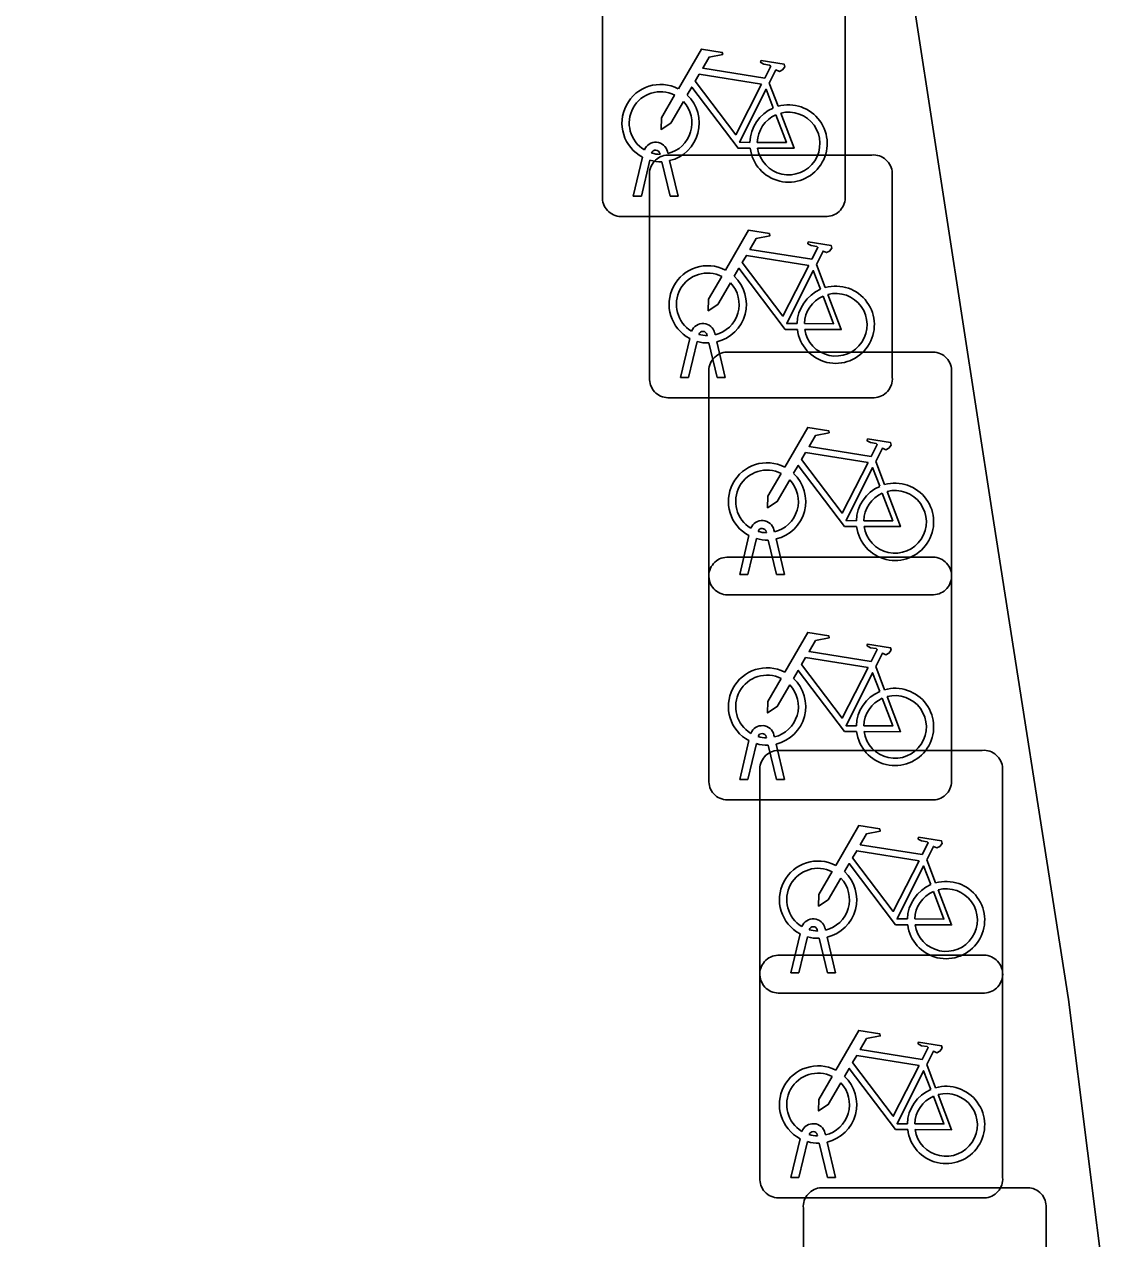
# Model space of a CAD drawing. Extents: x 158031 to 159244, y 380104 to 381214.
# Drawn here: x 158755.19 to 158759.689, y 381065.336 to 381070.333 of the extents above; entities that cross this region are included whole.
import ezdxf

# ---------------------------------------------------------------- set-up
doc = ezdxf.new("R2010")
doc.units = 0
for name, color, linetype in [('IMGEO_Fietsenrek', 7, 'Continuous'), ('IMGEO_Rijbaan_lokaal_open', 7, 'Continuous'), ('IMGEO_Voetpad_open', 7, 'Continuous')]:
    doc.layers.add(name, color=color, linetype=linetype)

msp = doc.modelspace()

# ---------------------------------------------------------------- linework, layer by layer
at = {"layer": 'IMGEO_Fietsenrek'}
for p, q in [((158757.5685, 381069.6169), (158757.5685, 381070.4578)), ((158757.5685, 381070.4578), (158757.5685, 381069.6169)), ((158758.5675, 381070.4671), (158758.5675, 381069.6262)), ((158758.5675, 381069.6262), (158758.5675, 381070.4671)), ((158758.2552, 381070.0912), (158758.2915, 381069.996)), ((158757.8059, 381069.7979), (158757.8049, 381069.8022)), ((158757.8366, 381069.8094), (158757.8384, 381069.8015)), ((158757.8369, 381069.7955), (158758.6778, 381069.7955)), ((158758.6778, 381069.7955), (158757.8369, 381069.7955)), ((158757.6955, 381069.6263), (158757.7338, 381069.7863)), ((158757.7642, 381069.7741), (158757.7289, 381069.6263)), ((158757.847, 381069.6263), (158757.8131, 381069.768)), ((158757.8454, 381069.7723), (158757.8804, 381069.6263)), ((158757.7625, 381068.8709), (158757.7625, 381069.7118)), ((158757.7625, 381069.7118), (158757.7625, 381068.8709)), ((158758.7615, 381069.7211), (158758.7615, 381068.8802)), ((158758.7615, 381068.8802), (158758.7615, 381069.7211)), ((158757.7289, 381069.6263), (158757.6955, 381069.6263)), ((158757.8804, 381069.6263), (158757.847, 381069.6263)), ((158758.4931, 381069.5425), (158757.6522, 381069.5425)), ((158757.6522, 381069.5425), (158758.4931, 381069.5425)), ((158758.4492, 381069.3452), (158758.4855, 381069.25)), ((158757.8895, 381068.8803), (158757.9278, 381069.0403)), ((158757.9999, 381069.0519), (158757.9989, 381069.0562)), ((158758.0306, 381069.0634), (158758.0324, 381069.0555)), ((158757.9582, 381069.0281), (158757.9229, 381068.8803)), ((158758.041, 381068.8803), (158758.0071, 381069.022)), ((158758.0394, 381069.0263), (158758.0744, 381068.8803)), ((158758.0809, 381068.9845), (158758.9218, 381068.9845)), ((158758.9218, 381068.9845), (158758.0809, 381068.9845)), ((158758.0065, 381068.0599), (158758.0065, 381068.9008)), ((158758.0065, 381068.9008), (158758.0065, 381068.0599)), ((158759.0055, 381068.9101), (158759.0055, 381068.0692)), ((158759.0055, 381068.0692), (158759.0055, 381068.9101)), ((158757.9229, 381068.8803), (158757.8895, 381068.8803)), ((158758.0744, 381068.8803), (158758.041, 381068.8803)), ((158758.6871, 381068.7965), (158757.8462, 381068.7965)), ((158757.8462, 381068.7965), (158758.6871, 381068.7965)), ((158758.6932, 381068.5342), (158758.7295, 381068.439)), ((158758.2439, 381068.2409), (158758.2429, 381068.2452)), ((158758.2746, 381068.2524), (158758.2764, 381068.2445)), ((158758.1335, 381068.0693), (158758.1718, 381068.2293)), ((158758.2022, 381068.2171), (158758.1669, 381068.0693)), ((158758.285, 381068.0693), (158758.2511, 381068.211)), ((158758.2834, 381068.2153), (158758.3184, 381068.0693)), ((158758.0809, 381068.1405), (158758.9218, 381068.1405)), ((158758.9218, 381068.1405), (158758.0809, 381068.1405)), ((158758.0065, 381067.2159), (158758.0065, 381068.0568)), ((158758.0065, 381068.0568), (158758.0065, 381067.2159)), ((158758.1669, 381068.0693), (158758.1335, 381068.0693)), ((158758.3184, 381068.0693), (158758.285, 381068.0693)), ((158759.0055, 381068.0661), (158759.0055, 381067.2252)), ((158759.0055, 381067.2252), (158759.0055, 381068.0661)), ((158758.9311, 381067.9855), (158758.0902, 381067.9855)), ((158758.0902, 381067.9855), (158758.9311, 381067.9855)), ((158758.6932, 381067.6902), (158758.7295, 381067.595)), ((158758.2439, 381067.3969), (158758.2429, 381067.4012)), ((158758.2746, 381067.4084), (158758.2764, 381067.4005)), ((158758.1335, 381067.2253), (158758.1718, 381067.3853)), ((158758.2022, 381067.3731), (158758.1669, 381067.2253)), ((158758.285, 381067.2253), (158758.2511, 381067.367)), ((158758.2834, 381067.3713), (158758.3184, 381067.2253)), ((158758.2909, 381067.3455), (158759.1318, 381067.3455)), ((158759.1318, 381067.3455), (158758.2909, 381067.3455)), ((158758.2165, 381066.4209), (158758.2165, 381067.2618)), ((158758.2165, 381067.2618), (158758.2165, 381066.4209)), ((158759.2155, 381067.2711), (158759.2155, 381066.4302)), ((158759.2155, 381066.4302), (158759.2155, 381067.2711)), ((158758.1669, 381067.2253), (158758.1335, 381067.2253)), ((158758.3184, 381067.2253), (158758.285, 381067.2253)), ((158758.9311, 381067.1415), (158758.0902, 381067.1415)), ((158758.0902, 381067.1415), (158758.9311, 381067.1415)), ((158758.9032, 381066.8952), (158758.9395, 381066.8)), ((158758.3435, 381066.4303), (158758.3818, 381066.5903)), ((158758.4539, 381066.6019), (158758.4529, 381066.6062)), ((158758.4846, 381066.6134), (158758.4864, 381066.6055)), ((158758.4122, 381066.5781), (158758.3769, 381066.4303)), ((158758.495, 381066.4303), (158758.4611, 381066.572)), ((158758.4934, 381066.5763), (158758.5284, 381066.4303)), ((158758.2909, 381066.5025), (158759.1318, 381066.5025)), ((158759.1318, 381066.5025), (158758.2909, 381066.5025)), ((158758.2165, 381065.5779), (158758.2165, 381066.4188)), ((158758.2165, 381066.4188), (158758.2165, 381065.5779)), ((158758.3769, 381066.4303), (158758.3435, 381066.4303)), ((158758.5284, 381066.4303), (158758.495, 381066.4303)), ((158759.2155, 381066.4281), (158759.2155, 381065.5872)), ((158759.2155, 381065.5872), (158759.2155, 381066.4281)), ((158759.1411, 381066.3465), (158758.3002, 381066.3465)), ((158758.3002, 381066.3465), (158759.1411, 381066.3465)), ((158758.9032, 381066.0522), (158758.9395, 381065.957)), ((158758.3435, 381065.5873), (158758.3818, 381065.7473)), ((158758.4539, 381065.7589), (158758.4529, 381065.7632)), ((158758.4846, 381065.7704), (158758.4864, 381065.7625)), ((158758.4122, 381065.7351), (158758.3769, 381065.5873)), ((158758.495, 381065.5873), (158758.4611, 381065.729)), ((158758.4934, 381065.7333), (158758.5284, 381065.5873)), ((158758.3769, 381065.5873), (158758.3435, 381065.5873)), ((158758.4699, 381065.5455), (158759.3108, 381065.5455)), ((158759.3108, 381065.5455), (158758.4699, 381065.5455)), ((158758.5284, 381065.5873), (158758.495, 381065.5873)), ((158759.1411, 381065.5035), (158758.3002, 381065.5035)), ((158758.3002, 381065.5035), (158759.1411, 381065.5035)), ((158758.3955, 381064.6209), (158758.3955, 381065.4618)), ((158758.3955, 381065.4618), (158758.3955, 381064.6209)), ((158759.3945, 381065.4711), (158759.3945, 381064.6302)), ((158759.3945, 381064.6302), (158759.3945, 381065.4711))]:
    msp.add_line(p, q, dxfattribs=at)
for points in [[(158757.8811, 381070.0682), (158757.9758, 381070.2317), (158758.062, 381070.2179), (158758.0637, 381070.2092), (158758.0076, 381070.1983), (158757.9814, 381070.153), (158758.2366, 381070.1122)], [(158758.2366, 381070.1122), (158758.2616, 381070.161), (158758.2565, 381070.165), (158758.2333, 381070.1687), (158758.2206, 381070.1762), (158758.2196, 381070.1793), (158758.2218, 381070.1839), (158758.3166, 381070.1688), (158758.3189, 381070.1585), (158758.3095, 381070.1461), (158758.2971, 381070.1397), (158758.2826, 381070.1459), (158758.2552, 381070.0912)], [(158758.2237, 381070.087), (158757.9669, 381070.128), (158757.9502, 381070.0992), (158758.1172, 381069.8789), (158758.2237, 381070.087)], [(158757.9018, 381070.0157), (158757.8502, 381069.9265), (158757.8103, 381069.9005), (158757.8115, 381069.948), (158757.866, 381070.0422)], [(158758.1768, 381069.8235), (158758.1271, 381069.8236), (158757.9364, 381070.0753), (158757.9174, 381070.0425)], [(158758.2717, 381069.989), (158758.2424, 381070.0658), (158758.133, 381069.8477), (158758.1757, 381069.8476)], [(158758.2057, 381069.8475), (158758.3256, 381069.8473), (158758.2824, 381069.9609)], [(158758.3022, 381069.9678), (158758.3572, 381069.8232), (158758.2071, 381069.8235)], [(158758.0751, 381069.3222), (158758.1698, 381069.4857), (158758.256, 381069.4719), (158758.2577, 381069.4632), (158758.2016, 381069.4523), (158758.1754, 381069.407), (158758.4306, 381069.3662)], [(158758.4306, 381069.3662), (158758.4556, 381069.415), (158758.4505, 381069.419), (158758.4273, 381069.4227), (158758.4146, 381069.4302), (158758.4136, 381069.4333), (158758.4158, 381069.4379), (158758.5106, 381069.4228), (158758.5129, 381069.4125), (158758.5035, 381069.4001), (158758.4911, 381069.3937), (158758.4766, 381069.3999), (158758.4492, 381069.3452)], [(158758.4177, 381069.341), (158758.1609, 381069.382), (158758.1442, 381069.3532), (158758.3112, 381069.1329), (158758.4177, 381069.341)], [(158758.0958, 381069.2697), (158758.0442, 381069.1805), (158758.0043, 381069.1545), (158758.0055, 381069.202), (158758.06, 381069.2962)], [(158758.3708, 381069.0775), (158758.3211, 381069.0776), (158758.1304, 381069.3293), (158758.1114, 381069.2965)], [(158758.4657, 381069.243), (158758.4364, 381069.3198), (158758.327, 381069.1017), (158758.3697, 381069.1016)], [(158758.3997, 381069.1015), (158758.5196, 381069.1013), (158758.4764, 381069.2149)], [(158758.4962, 381069.2218), (158758.5512, 381069.0772), (158758.4011, 381069.0775)], [(158758.3191, 381068.5112), (158758.4138, 381068.6747), (158758.5, 381068.6609), (158758.5017, 381068.6522), (158758.4456, 381068.6413), (158758.4194, 381068.596), (158758.6746, 381068.5552)], [(158758.6746, 381068.5552), (158758.6996, 381068.604), (158758.6945, 381068.608), (158758.6713, 381068.6117), (158758.6586, 381068.6192), (158758.6576, 381068.6223), (158758.6598, 381068.6269), (158758.7546, 381068.6118), (158758.7569, 381068.6015), (158758.7475, 381068.5891), (158758.7351, 381068.5827), (158758.7206, 381068.5889), (158758.6932, 381068.5342)], [(158758.6617, 381068.53), (158758.4049, 381068.571), (158758.3882, 381068.5422), (158758.5552, 381068.3219), (158758.6617, 381068.53)], [(158758.6148, 381068.2665), (158758.5651, 381068.2666), (158758.3744, 381068.5183), (158758.3554, 381068.4855)], [(158758.7097, 381068.432), (158758.6804, 381068.5088), (158758.571, 381068.2907), (158758.6137, 381068.2906)], [(158758.3398, 381068.4587), (158758.2882, 381068.3695), (158758.2483, 381068.3435), (158758.2495, 381068.391), (158758.304, 381068.4852)], [(158758.6437, 381068.2905), (158758.7636, 381068.2903), (158758.7204, 381068.4039)], [(158758.7402, 381068.4108), (158758.7952, 381068.2662), (158758.6451, 381068.2665)], [(158758.3191, 381067.6672), (158758.4138, 381067.8307), (158758.5, 381067.8169), (158758.5017, 381067.8082), (158758.4456, 381067.7973), (158758.4194, 381067.752), (158758.6746, 381067.7112)], [(158758.6746, 381067.7112), (158758.6996, 381067.76), (158758.6945, 381067.764), (158758.6713, 381067.7677), (158758.6586, 381067.7752), (158758.6576, 381067.7783), (158758.6598, 381067.7829), (158758.7546, 381067.7678), (158758.7569, 381067.7575), (158758.7475, 381067.7451), (158758.7351, 381067.7387), (158758.7206, 381067.7449), (158758.6932, 381067.6902)], [(158758.6617, 381067.686), (158758.4049, 381067.727), (158758.3882, 381067.6982), (158758.5552, 381067.4779), (158758.6617, 381067.686)], [(158758.3398, 381067.6147), (158758.2882, 381067.5255), (158758.2483, 381067.4995), (158758.2495, 381067.547), (158758.304, 381067.6412)], [(158758.6148, 381067.4225), (158758.5651, 381067.4226), (158758.3744, 381067.6743), (158758.3554, 381067.6415)], [(158758.7097, 381067.588), (158758.6804, 381067.6648), (158758.571, 381067.4467), (158758.6137, 381067.4466)], [(158758.6437, 381067.4465), (158758.7636, 381067.4463), (158758.7204, 381067.5599)], [(158758.7402, 381067.5668), (158758.7952, 381067.4222), (158758.6451, 381067.4225)], [(158758.5291, 381066.8722), (158758.6238, 381067.0357), (158758.71, 381067.0219), (158758.7117, 381067.0132), (158758.6556, 381067.0023), (158758.6294, 381066.957), (158758.8846, 381066.9162)], [(158758.8846, 381066.9162), (158758.9096, 381066.965), (158758.9045, 381066.969), (158758.8813, 381066.9727), (158758.8686, 381066.9802), (158758.8676, 381066.9833), (158758.8698, 381066.9879), (158758.9646, 381066.9728), (158758.9669, 381066.9625), (158758.9575, 381066.9501), (158758.9451, 381066.9437), (158758.9306, 381066.9499), (158758.9032, 381066.8952)], [(158758.8717, 381066.891), (158758.6149, 381066.932), (158758.5982, 381066.9032), (158758.7652, 381066.6829), (158758.8717, 381066.891)], [(158758.5498, 381066.8197), (158758.4982, 381066.7305), (158758.4583, 381066.7045), (158758.4595, 381066.752), (158758.514, 381066.8462)], [(158758.8248, 381066.6275), (158758.7751, 381066.6276), (158758.5844, 381066.8793), (158758.5654, 381066.8465)], [(158758.9197, 381066.793), (158758.8904, 381066.8698), (158758.781, 381066.6517), (158758.8237, 381066.6516)], [(158758.8537, 381066.6515), (158758.9736, 381066.6513), (158758.9304, 381066.7649)], [(158758.9502, 381066.7718), (158759.0052, 381066.6272), (158758.8551, 381066.6275)], [(158758.5291, 381066.0292), (158758.6238, 381066.1927), (158758.71, 381066.1789), (158758.7117, 381066.1702), (158758.6556, 381066.1593), (158758.6294, 381066.114), (158758.8846, 381066.0732)], [(158758.8846, 381066.0732), (158758.9096, 381066.122), (158758.9045, 381066.126), (158758.8813, 381066.1297), (158758.8686, 381066.1372), (158758.8676, 381066.1403), (158758.8698, 381066.1449), (158758.9646, 381066.1298), (158758.9669, 381066.1195), (158758.9575, 381066.1071), (158758.9451, 381066.1007), (158758.9306, 381066.1069), (158758.9032, 381066.0522)], [(158758.8717, 381066.048), (158758.6149, 381066.089), (158758.5982, 381066.0602), (158758.7652, 381065.8399), (158758.8717, 381066.048)], [(158758.5498, 381065.9767), (158758.4982, 381065.8875), (158758.4583, 381065.8615), (158758.4595, 381065.909), (158758.514, 381066.0032)], [(158758.8248, 381065.7845), (158758.7751, 381065.7846), (158758.5844, 381066.0363), (158758.5654, 381066.0035)], [(158758.9197, 381065.95), (158758.8904, 381066.0268), (158758.781, 381065.8087), (158758.8237, 381065.8086)], [(158758.8537, 381065.8085), (158758.9736, 381065.8083), (158758.9304, 381065.9219)], [(158758.9502, 381065.9288), (158759.0052, 381065.7842), (158758.8551, 381065.7845)]]:
    msp.add_lwpolyline(points, dxfattribs=at)
for centre, radius, start, end in [((158757.8081, 381069.9269), 0.159, 62.6766, 242.1369), ((158757.8081, 381069.9269), 0.129, 63.3192, 238.903), ((158757.8081, 381069.9269), 0.159, 283.5766, 46.6042), ((158757.8081, 381069.9269), 0.129, 283.6043, 43.4302), ((158758.3347, 381069.8429), 0.159, 113.3408, 178.3217), ((158758.3347, 381069.8429), 0.159, 187.0065, 105.7708), ((158758.3347, 381069.8429), 0.129, 113.923, 177.9556), ((158758.3347, 381069.8429), 0.129, 188.6715, 104.5883), ((158757.7879, 381069.7983), 0.0499, 12.8025, 158.6934), ((158757.8402, 381069.7176), 0.0779, 92.4484, 184.2845), ((158757.8402, 381069.7176), 0.0779, 92.4484, 184.2845), ((158757.7879, 381069.7983), 0.0174, 12.8025, 163.4502), ((158757.8081, 381069.9269), 0.129, 253.415, 269.0204), ((158758.6836, 381069.7178), 0.0779, 2.4484, 94.2845), ((158758.6836, 381069.7178), 0.0779, 2.4484, 94.2845), ((158757.8081, 381069.9269), 0.159, 253.9967, 271.7867), ((158757.6464, 381069.6202), 0.0779, 182.4484, 274.2845), ((158757.6464, 381069.6202), 0.0779, 182.4484, 274.2845), ((158758.4898, 381069.6204), 0.0779, 272.4484, 4.2845), ((158758.4898, 381069.6204), 0.0779, 272.4484, 4.2845), ((158758.0021, 381069.1809), 0.159, 62.6766, 242.1369), ((158758.0021, 381069.1809), 0.129, 63.3192, 238.903), ((158758.0021, 381069.1809), 0.159, 283.5766, 46.6042), ((158758.0021, 381069.1809), 0.129, 283.6043, 43.4302), ((158758.5287, 381069.0969), 0.159, 113.3408, 178.3217), ((158758.5287, 381069.0969), 0.159, 187.0065, 105.7708), ((158758.5287, 381069.0969), 0.129, 113.923, 177.9556), ((158758.5287, 381069.0969), 0.129, 188.6715, 104.5883), ((158757.9819, 381069.0523), 0.0499, 12.8025, 158.6934), ((158757.9819, 381069.0523), 0.0174, 12.8025, 163.4502), ((158758.0021, 381069.1809), 0.129, 253.415, 269.0204), ((158758.0021, 381069.1809), 0.159, 253.9967, 271.7867), ((158758.0842, 381068.9066), 0.0779, 92.4484, 184.2845), ((158758.0842, 381068.9066), 0.0779, 92.4484, 184.2845), ((158758.9276, 381068.9068), 0.0779, 2.4484, 94.2845), ((158758.9276, 381068.9068), 0.0779, 2.4484, 94.2845), ((158757.8404, 381068.8742), 0.0779, 182.4484, 274.2845), ((158757.8404, 381068.8742), 0.0779, 182.4484, 274.2845), ((158758.6838, 381068.8744), 0.0779, 272.4484, 4.2845), ((158758.6838, 381068.8744), 0.0779, 272.4484, 4.2845), ((158758.2461, 381068.3699), 0.159, 62.6766, 242.1369), ((158758.2461, 381068.3699), 0.129, 63.3192, 238.903), ((158758.2461, 381068.3699), 0.129, 283.6043, 43.4302), ((158758.2461, 381068.3699), 0.159, 283.5766, 46.6042), ((158758.7727, 381068.2859), 0.159, 187.0065, 105.7708), ((158758.7727, 381068.2859), 0.159, 113.3408, 178.3217), ((158758.7727, 381068.2859), 0.129, 113.923, 177.9556), ((158758.7727, 381068.2859), 0.129, 188.6715, 104.5883), ((158758.2259, 381068.2413), 0.0499, 12.8025, 158.6934), ((158758.2259, 381068.2413), 0.0174, 12.8025, 163.4502), ((158758.2461, 381068.3699), 0.129, 253.415, 269.0204), ((158758.2461, 381068.3699), 0.159, 253.9967, 271.7867), ((158758.0842, 381068.0626), 0.0779, 92.4484, 184.2845), ((158758.0842, 381068.0626), 0.0779, 92.4484, 184.2845), ((158758.9276, 381068.0628), 0.0779, 2.4484, 94.2845), ((158758.9276, 381068.0628), 0.0779, 2.4484, 94.2845), ((158758.0844, 381068.0632), 0.0779, 182.4484, 274.2845), ((158758.0844, 381068.0632), 0.0779, 182.4484, 274.2845), ((158758.9278, 381068.0634), 0.0779, 272.4484, 4.2845), ((158758.9278, 381068.0634), 0.0779, 272.4484, 4.2845), ((158758.2461, 381067.5259), 0.159, 62.6766, 242.1369), ((158758.2461, 381067.5259), 0.129, 63.3192, 238.903), ((158758.2461, 381067.5259), 0.159, 283.5766, 46.6042), ((158758.2461, 381067.5259), 0.129, 283.6043, 43.4302), ((158758.7727, 381067.4419), 0.159, 113.3408, 178.3217), ((158758.7727, 381067.4419), 0.159, 187.0065, 105.7708), ((158758.7727, 381067.4419), 0.129, 113.923, 177.9556), ((158758.7727, 381067.4419), 0.129, 188.6715, 104.5883), ((158758.2259, 381067.3973), 0.0499, 12.8025, 158.6934), ((158758.2259, 381067.3973), 0.0174, 12.8025, 163.4502), ((158758.2461, 381067.5259), 0.129, 253.415, 269.0204), ((158758.2461, 381067.5259), 0.159, 253.9967, 271.7867), ((158758.2942, 381067.2676), 0.0779, 92.4484, 184.2845), ((158758.2942, 381067.2676), 0.0779, 92.4484, 184.2845), ((158759.1376, 381067.2678), 0.0779, 2.4484, 94.2845), ((158759.1376, 381067.2678), 0.0779, 2.4484, 94.2845), ((158758.0844, 381067.2192), 0.0779, 182.4484, 274.2845), ((158758.0844, 381067.2192), 0.0779, 182.4484, 274.2845), ((158758.9278, 381067.2194), 0.0779, 272.4484, 4.2845), ((158758.9278, 381067.2194), 0.0779, 272.4484, 4.2845), ((158758.4561, 381066.7309), 0.159, 62.6766, 242.1369), ((158758.4561, 381066.7309), 0.129, 63.3192, 238.903), ((158758.4561, 381066.7309), 0.159, 283.5766, 46.6042), ((158758.4561, 381066.7309), 0.129, 283.6043, 43.4302), ((158758.9827, 381066.6469), 0.159, 113.3408, 178.3217), ((158758.9827, 381066.6469), 0.159, 187.0065, 105.7708), ((158758.9827, 381066.6469), 0.129, 113.923, 177.9556), ((158758.9827, 381066.6469), 0.129, 188.6715, 104.5883), ((158758.4359, 381066.6023), 0.0499, 12.8025, 158.6934), ((158758.4359, 381066.6023), 0.0174, 12.8025, 163.4502), ((158758.4561, 381066.7309), 0.129, 253.415, 269.0204), ((158758.4561, 381066.7309), 0.159, 253.9967, 271.7867), ((158758.2942, 381066.4246), 0.0779, 92.4484, 184.2845), ((158758.2942, 381066.4246), 0.0779, 92.4484, 184.2845), ((158759.1376, 381066.4248), 0.0779, 2.4484, 94.2845), ((158759.1376, 381066.4248), 0.0779, 2.4484, 94.2845), ((158758.2944, 381066.4242), 0.0779, 182.4484, 274.2845), ((158758.2944, 381066.4242), 0.0779, 182.4484, 274.2845), ((158759.1378, 381066.4244), 0.0779, 272.4484, 4.2845), ((158759.1378, 381066.4244), 0.0779, 272.4484, 4.2845), ((158758.4561, 381065.8879), 0.159, 62.6766, 242.1369), ((158758.4561, 381065.8879), 0.129, 63.3192, 238.903), ((158758.4561, 381065.8879), 0.159, 283.5766, 46.6042), ((158758.4561, 381065.8879), 0.129, 283.6043, 43.4302), ((158758.9827, 381065.8039), 0.159, 113.3408, 178.3217), ((158758.9827, 381065.8039), 0.159, 187.0065, 105.7708), ((158758.9827, 381065.8039), 0.129, 113.923, 177.9556), ((158758.9827, 381065.8039), 0.129, 188.6715, 104.5883), ((158758.4359, 381065.7593), 0.0499, 12.8025, 158.6934), ((158758.4359, 381065.7593), 0.0174, 12.8025, 163.4502), ((158758.4561, 381065.8879), 0.129, 253.415, 269.0204), ((158758.4561, 381065.8879), 0.159, 253.9967, 271.7867), ((158758.2944, 381065.5812), 0.0779, 182.4484, 274.2845), ((158758.2944, 381065.5812), 0.0779, 182.4484, 274.2845), ((158758.4732, 381065.4676), 0.0779, 92.4484, 184.2845), ((158758.4732, 381065.4676), 0.0779, 92.4484, 184.2845), ((158759.1378, 381065.5814), 0.0779, 272.4484, 4.2845), ((158759.1378, 381065.5814), 0.0779, 272.4484, 4.2845), ((158759.3166, 381065.4678), 0.0779, 2.4484, 94.2845), ((158759.3166, 381065.4678), 0.0779, 2.4484, 94.2845)]:
    msp.add_arc(centre, radius, start, end, dxfattribs=at)
at = {"layer": 'IMGEO_Rijbaan_lokaal_open'}
msp.add_lwpolyline([(158756.951, 381082.748), (158759.172, 381068.325), (158759.487, 381066.32), (158759.643, 381065.075), (158759.689, 381063.787), (158759.62, 381062.499), (158759.437, 381061.223), (158759.194, 381060.283)], dxfattribs=at)
at = {"layer": 'IMGEO_Voetpad_open'}
msp.add_lwpolyline([(158751.126, 381046.509), (158753.13, 381049.657), (158757.893, 381057.349), (158758.363, 381058.207), (158758.825, 381059.226), (158759.194, 381060.283), (158759.437, 381061.223), (158759.62, 381062.499), (158759.689, 381063.787), (158759.643, 381065.075), (158759.487, 381066.32), (158759.172, 381068.325), (158756.951, 381082.748)], dxfattribs=at)

doc.saveas('drawing.dxf')
